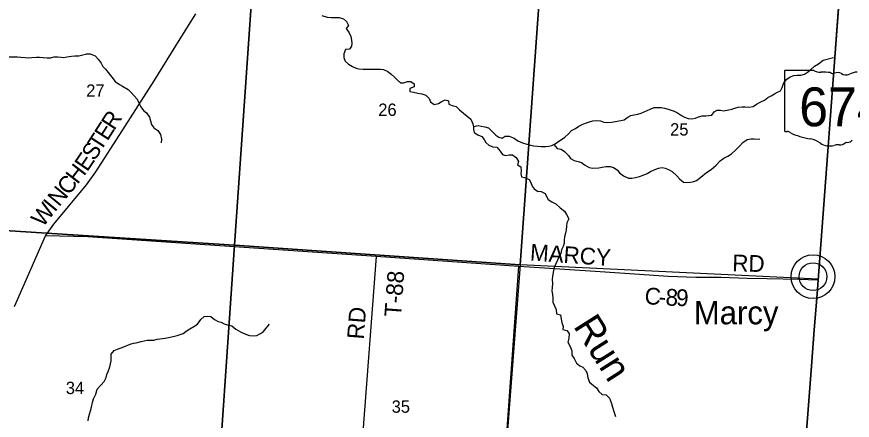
# Model space of a CAD drawing. Extents: x 1643459 to 2064572, y 425441 to 780708.
# Drawn here: x 1861831 to 1876810, y 635591 to 642816 of the extents above; entities that cross this region are included whole.
import ezdxf

# ---------------------------------------------------------------- set-up
doc = ezdxf.new("R2010")
doc.units = 0
for name, color, linetype in [('GE_P_Alignment_100_Curve_Data', 7, 'Continuous'), ('GM_X_Adjacent_County', 7, 'Continuous'), ('GM_X_City_Street', 7, 'Continuous'), ('GM_X_Interchange_Ramps', 7, 'Continuous'), ('GM_X_Interstate_Route', 7, 'Continuous'), ('GM_X_Major_River', 7, 'Continuous'), ('GM_X_Major_River_Text', 7, 'Continuous'), ('GM_X_Minor_Lake', 7, 'Continuous'), ('GM_X_Minor_River', 7, 'Continuous'), ('GM_X_Rail_Line', 7, 'Continuous'), ('GM_X_Section_Text', 7, 'Continuous'), ('GM_X_State_Route', 7, 'Continuous'), ('GM_X_Township_ROW', 7, 'Continuous'), ('GM_X_US_Route', 7, 'Continuous'), ('PM_P_Cells', 7, 'Continuous'), ('RD_X_Text', 7, 'Continuous'), ('ST_Details', 7, 'Continuous')]:
    doc.layers.add(name, color=color, linetype=linetype)

msp = doc.modelspace()

# ---------------------------------------------------------------- linework, layer by layer
at = {"layer": 'GE_P_Alignment_100_Curve_Data'}
for radius in [393, 249]:
    msp.add_circle((1876106, 638163), radius, dxfattribs=at)
at = {"layer": 'GM_X_City_Street'}
msp.add_lwpolyline([(1848544, 655971), (1856164, 655463), (1856984, 655410), (1858836, 655268), (1861474, 655088), (1864124, 654894), (1869398, 654514), (1872712, 654264), (1877380, 653888), (1876989, 648600), (1876786, 645937), (1876603, 643550), (1876584, 643285), (1876198, 638099), (1876186, 637930), (1876148, 637489), (1876124, 637211), (1876079, 636557), (1875883, 633996)], dxfattribs=at)
at = {"layer": 'GM_X_Interstate_Route'}
msp.add_lwpolyline([(1875883, 633996), (1876079, 636557), (1876124, 637211), (1876148, 637489), (1876186, 637930), (1876198, 638099), (1876584, 643285), (1876603, 643550), (1876786, 645937), (1876989, 648600), (1877380, 653888), (1872712, 654264), (1869398, 654514), (1864124, 654894), (1861474, 655088), (1858836, 655268), (1856984, 655410), (1856164, 655463), (1848544, 655971)], dxfattribs=at)
at = {"layer": 'GM_X_Major_River_Text'}
for points in [[(1868276, 638521), (1868031, 635303)], [(1870078, 633099), (1870368, 633077), (1870423, 633094), (1870463, 633142), (1870466, 633278), (1870833, 638346)]]:
    msp.add_lwpolyline(points, dxfattribs=at)
at = {"layer": 'GM_X_Minor_Lake'}
for points in [[(1861793, 637627), (1862346, 638894), (1862498, 639100), (1863080, 639808), (1863250, 640042), (1863774, 640855), (1864296, 641670), (1864762, 642421), (1865042, 642867)], [(1876198, 638099), (1875850, 638114), (1875284, 638121), (1874927, 638132), (1874451, 638147), (1874003, 638150), (1873510, 638163), (1872994, 638203), (1872203, 638255), (1871201, 638321), (1870833, 638346), (1868276, 638521), (1863105, 638874), (1862346, 638894)]]:
    msp.add_lwpolyline(points, dxfattribs=at)
at = {"layer": 'GM_X_Minor_River'}
msp.add_lwpolyline([(1877984, 661828), (1877958, 661450), (1877649, 657393), (1877591, 656580), (1877433, 654641), (1877380, 653888), (1876989, 648600), (1876786, 645937), (1876603, 643550), (1876584, 643285), (1876198, 638099), (1876186, 637930), (1876148, 637489), (1876124, 637211), (1876079, 636557), (1875883, 633996)], dxfattribs=at)
at = {"layer": 'GM_X_Rail_Line'}
msp.add_line((1876106, 638163), (1876106, 638163), dxfattribs=at)
at = {"layer": 'GM_X_State_Route'}
for points in [[(1860754, 644400), (1866108, 644055), (1865736, 638726), (1860397, 639067)], [(1866108, 644055), (1871239, 643693), (1870857, 638372), (1865736, 638726)], [(1871239, 643693), (1876583, 643311), (1876199, 638119), (1870857, 638372)], [(1860397, 639067), (1865736, 638726), (1865372, 633428), (1864436, 633485), (1860034, 633727)], [(1865736, 638726), (1870857, 638372), (1870449, 633068), (1870103, 633093), (1865372, 633428)]]:
    msp.add_lwpolyline(points, close=True, dxfattribs=at)
at = {"layer": 'GM_X_US_Route'}
for points in [[(1867303, 642839), (1867396, 642809), (1867468, 642802), (1867542, 642804), (1867612, 642800)], [(1867612, 642800), (1867690, 642779), (1867743, 642731), (1867779, 642659), (1867739, 642607), (1867792, 642531), (1867820, 642464), (1867834, 642396), (1867837, 642342), (1867831, 642290), (1867795, 642238), (1867727, 642227), (1867693, 642155), (1867696, 642088), (1867722, 642022), (1867778, 641968), (1867850, 641924), (1867915, 641897), (1867967, 641885), (1868043, 641877), (1868101, 641876), (1868179, 641880), (1868261, 641878), (1868353, 641879), (1868405, 641873), (1868486, 641835), (1868546, 641788), (1868602, 641736), (1868649, 641686), (1868711, 641635), (1868765, 641631), (1868837, 641659), (1868897, 641659), (1868955, 641614), (1868958, 641564), (1868880, 641534), (1868880, 641480), (1868944, 641468), (1869024, 641450), (1869092, 641435), (1869163, 641411), (1869227, 641355), (1869251, 641294), (1869316, 641246), (1869392, 641264), (1869442, 641292), (1869512, 641327), (1869574, 641311), (1869576, 641253), (1869636, 641229), (1869712, 641210), (1869767, 641152), (1869839, 641090), (1869907, 641035), (1869974, 640985), (1870006, 640901), (1870018, 640848), (1870021, 640796), (1870033, 640744), (1870099, 640704), (1870171, 640670), (1870212, 640617), (1870242, 640563), (1870296, 640515), (1870369, 640486), (1870437, 640478), (1870497, 640412), (1870539, 640351), (1870594, 640331), (1870662, 640341), (1870722, 640341), (1870782, 640298), (1870824, 640226), (1870809, 640166), (1870867, 640126), (1870873, 640058), (1870870, 640008), (1870880, 639949), (1870934, 639935), (1871018, 639903), (1871050, 639851), (1871069, 639784), (1871105, 639732), (1871165, 639696), (1871233, 639687), (1871302, 639651), (1871330, 639595), (1871360, 639543), (1871425, 639500), (1871497, 639464), (1871575, 639392), (1871654, 639333), (1871688, 639273), (1871730, 639199), (1871693, 639125), (1871687, 639067), (1871683, 638999), (1871670, 638943), (1871652, 638878), (1871648, 638818), (1871646, 638762)], [(1861639, 642100), (1861845, 642099), (1861903, 642095), (1861981, 642084), (1862043, 642078), (1862101, 642084), (1862186, 642092), (1862242, 642093), (1862306, 642085), (1862378, 642079), (1862438, 642081), (1862504, 642098), (1862566, 642100), (1862626, 642094), (1862678, 642088), (1862732, 642096), (1862815, 642111), (1862875, 642115), (1862947, 642115), (1863087, 642155)], [(1863079, 642155), (1863151, 642153), (1863235, 642118), (1863292, 642056), (1863346, 641984), (1863378, 641925), (1863423, 641875), (1863495, 641791), (1863537, 641736), (1863598, 641658), (1863674, 641604), (1863728, 641573), (1863831, 641513), (1863889, 641455), (1863938, 641400), (1863992, 641338), (1864018, 641272), (1864055, 641203), (1864105, 641135), (1864159, 641093), (1864214, 641018), (1864232, 640950), (1864248, 640888), (1864289, 640826), (1864363, 640777), (1864407, 640707), (1864424, 640627), (1864420, 640561)], [(1870017, 640850), (1870104, 640866), (1870155, 640858), (1870223, 640848), (1870287, 640827), (1870349, 640765), (1870420, 640696), (1870472, 640658), (1870534, 640644), (1870586, 640678), (1870660, 640679), (1870746, 640643), (1870813, 640595), (1870899, 640556), (1870973, 640536), (1871043, 640515), (1871102, 640503), (1871170, 640497), (1871230, 640491), (1871314, 640494), (1871370, 640498), (1871426, 640512), (1871482, 640542), (1871550, 640587), (1871600, 640619), (1871656, 640659), (1871725, 640719), (1871779, 640779), (1871847, 640818), (1871911, 640856), (1871969, 640888), (1872025, 640912), (1872099, 640937), (1872161, 640951), (1872227, 640959), (1872295, 640950), (1872359, 640928), (1872413, 640920), (1872491, 640930), (1872596, 640947), (1872660, 640957), (1872720, 640973), (1872787, 641016), (1872843, 641046), (1872903, 641062), (1872967, 641072), (1873025, 641089), (1873077, 641113), (1873133, 641137), (1873187, 641163), (1873259, 641189), (1873329, 641194), (1873383, 641192), (1873444, 641180), (1873508, 641163), (1873564, 641145), (1873618, 641125), (1873678, 641093), (1873749, 641048), (1873805, 641020), (1873871, 640996), (1873935, 640991), (1874001, 641001), (1874053, 641023), (1874117, 641039), (1874183, 641044), (1874239, 641046), (1874293, 641056), (1874337, 641116), (1874389, 641145), (1874447, 641141), (1874501, 641131), (1874597, 641149), (1874649, 641162), (1874707, 641182), (1874765, 641196), (1874837, 641204), (1874892, 641201), (1874954, 641199), (1875032, 641207), (1875096, 641252), (1875173, 641290), (1875239, 641324), (1875299, 641368), (1875353, 641400), (1875417, 641437), (1875469, 641465), (1875523, 641489), (1875553, 641549), (1875582, 641633), (1875638, 641699), (1875698, 641740), (1875760, 641764), (1875820, 641772), (1875886, 641772), (1875954, 641791), (1876006, 641821), (1876060, 641867), (1876130, 641929), (1876202, 641975), (1876286, 642040)], [(1876286, 642040), (1876475, 642085)], [(1871462, 640531), (1871522, 640459), (1871590, 640445), (1871651, 640403), (1871723, 640332), (1871759, 640280), (1871824, 640242), (1871894, 640225), (1871954, 640205), (1872012, 640165), (1872091, 640118), (1872161, 640106), (1872265, 640111), (1872325, 640121), (1872391, 640133), (1872471, 640135), (1872531, 640116), (1872594, 640074), (1872636, 640024), (1872710, 639969), (1872797, 639927), (1872861, 639925), (1872923, 639936), (1872993, 639954), (1873063, 639980), (1873133, 640007), (1873191, 640047), (1873256, 640077), (1873336, 640107), (1873400, 640114), (1873457, 640106), (1873513, 640082), (1873581, 640048), (1873662, 639967), (1873714, 639913), (1873784, 639856), (1873844, 639848), (1873910, 639856), (1873968, 639866), (1874018, 639887), (1874096, 639945), (1874198, 640027), (1874278, 640082), (1874364, 640150), (1874443, 640234), (1874509, 640284), (1874577, 640318), (1874643, 640361), (1874723, 640435), (1874793, 640503), (1874850, 640563), (1874924, 640618), (1875000, 640630), (1875052, 640630), (1875151, 640625)], [(1871646, 638762), (1871627, 638704), (1871597, 638642), (1871583, 638580), (1871555, 638526), (1871528, 638456), (1871490, 638381), (1871468, 638329), (1871452, 638273), (1871437, 638170), (1871433, 638114), (1871435, 638040), (1871430, 637968), (1871426, 637906), (1871434, 637842), (1871441, 637780), (1871443, 637704), (1871502, 637577)], [(1871502, 637577), (1871509, 637494), (1871579, 637476), (1871591, 637403), (1871604, 637339), (1871625, 637267), (1871623, 637216), (1871691, 637196), (1871736, 637143), (1871731, 637059), (1871709, 636989), (1871752, 636914), (1871783, 636832), (1871781, 636758), (1871826, 636695), (1871869, 636616), (1871927, 636564), (1871978, 636539), (1872034, 636482), (1872057, 636430), (1872067, 636352), (1872102, 636275), (1872173, 636214), (1872225, 636172), (1872266, 636107), (1872328, 636052), (1872398, 636048), (1872455, 635985), (1872492, 635894), (1872514, 635828), (1872539, 635728), (1872568, 635659)], [(1863112, 635583), (1863120, 635635), (1863135, 635699), (1863157, 635761), (1863174, 635827), (1863191, 635911), (1863207, 635977), (1863248, 636061), (1863275, 636145), (1863338, 636222), (1863398, 636284), (1863433, 636358), (1863449, 636410), (1863468, 636466), (1863499, 636546), (1863513, 636602), (1863522, 636656), (1863522, 636718), (1863527, 636772), (1863581, 636842), (1863640, 636865), (1863754, 636908), (1863864, 636955), (1863922, 636971), (1863975, 636978), (1864065, 637000), (1864119, 637013), (1864169, 637023), (1864239, 637026), (1864289, 637028), (1864347, 637043), (1864495, 637062), (1864555, 637071), (1864639, 637092), (1864708, 637110), (1864762, 637127), (1864816, 637145), (1864886, 637196), (1864937, 637230), (1865007, 637270), (1865071, 637313), (1865132, 637397), (1865193, 637450), (1865259, 637456), (1865313, 637451), (1865378, 637394), (1865440, 637358), (1865494, 637345)], [(1865494, 637345), (1865553, 637316), (1865611, 637302), (1865687, 637279), (1865758, 637222), (1865842, 637173), (1865930, 637134), (1866005, 637108), (1866075, 637103), (1866135, 637108), (1866202, 637144), (1866254, 637181), (1866302, 637239), (1866365, 637313)]]:
    msp.add_lwpolyline(points, dxfattribs=at)
at = {"layer": 'RD_X_Text'}
msp.add_lwpolyline([(1875414, 627656), (1875577, 629933), (1875803, 632662), (1875883, 633996), (1876079, 636557), (1876124, 637211), (1876148, 637489), (1876186, 637930), (1876198, 638099), (1876584, 643285), (1876603, 643550), (1876786, 645937), (1876989, 648600), (1877380, 653888)], dxfattribs=at)
at = {"layer": 'ST_Details'}
for p, q in [((1876119, 641855), (1875610, 641855)), ((1875593, 641837), (1875593, 640780))]:
    msp.add_line(p, q, dxfattribs=at)
for centre, major_axis, start_param, end_param in [((1875613, 641839), (20.2, 0), 1.712693, 3.28349), ((1876241, 641978), (196, 0), 4.042523, 4.731795), ((1876306, 641262), (702, 0), 1.404758, 1.657858), ((1876465, 641844), (56.4, 0), 3.836095, 5.185415), ((1876548, 641722), (117, 0), 0.950623, 2.079405), ((1876699, 641890), (141, 0), 4.081561, 5.145723), ((1876948, 641532), (371, 0), 1.699011, 2.107814), ((1875613, 640778), (20.3, 0), 3.00124, 4.508301), ((1875616, 640886), (155, 0), 4.665946, 4.897461), ((1875648, 640719), (56, 0), 0.519207, 1.627899), ((1876354, 641668), (1333, 0), 4.195997, 4.488961), ((1875957, 640305), (417, 0), 0.823519, 1.323587), ((1876408, 640714), (265, 0), 4.026481, 4.996735), ((1876561, 640349), (217, 0), 1.495662, 1.94098), ((1876580, 640635), (141, 0), 4.691044, 5.507374), ((1876708, 640532), (39.7, 0), 1.147584, 2.315152), ((1876691, 640678), (149, 0), 4.937069, 5.64225)]:
    msp.add_ellipse(centre, major_axis=major_axis, ratio=0.8, start_param=start_param, end_param=end_param, dxfattribs=at)

# ---------------------------------------------------------------- texts
at = {"layer": 'GM_X_Adjacent_County'}
for s, p in [('27', (1863077, 641384)), ('26', (1868313, 641041)), ('25', (1873545, 640689)), ('34', (1862712, 636060)), ('35', (1868553, 635726))]:
    msp.add_text(s, height=221, rotation=0, dxfattribs=at).set_placement(p)
at = {"layer": 'GM_X_Interchange_Ramps'}
msp.add_text('Run', height=500, rotation=302.3462, dxfattribs=at).set_placement((1871799, 637277))
at = {"layer": 'GM_X_Major_River'}
for s, rotation, p in [('T-88', 85.7633, (1868720, 637434)), ('RD', 85.564, (1868052, 637032))]:
    msp.add_text(s, height=300, rotation=rotation, dxfattribs=at).set_placement(p)
at = {"layer": 'GM_X_Section_Text'}
for s, rotation, p in [('R', 57.2214, (1863578, 640768)), ('E', 57.2228, (1863456, 640579)), ('T', 57.2219, (1863335, 640390)), ('S', 57.1313, (1863225, 640220)), ('E', 55.6935, (1863094, 640028)), ('H', 52.3763, (1862922, 639803)), ('C', 50.7595, (1862760, 639605)), ('N', 50.6552, (1862592, 639401)), ('W', 52.0151, (1862301, 639033)), ('I', 50.7391, (1862514, 639305)), ('MARCY', 356.0744, (1871026, 638452)), ('RD', 358.5196, (1874656, 638259)), ('C', 355.6243, (1873079, 637674)), ('8', 357.387, (1873458, 637647)), ('9', 358.4237, (1873649, 637639)), ('-', 356.4391, (1873330, 637655))]:
    msp.add_text(s, height=300, rotation=rotation, dxfattribs=at).set_placement(p)
at = {"layer": 'GM_X_Township_ROW'}
msp.add_text('Marcy', height=417, rotation=0, dxfattribs=at).set_placement((1873969, 637309))
at = {"layer": 'PM_P_Cells'}
msp.add_text('674', height=1, rotation=0, dxfattribs=at).set_placement((1876090, 641165))
for s in ['s', 'r']:
    msp.add_text(s, height=1, dxfattribs=at).set_placement((1876443, 641238))
at = {"layer": 'ST_Details'}
msp.add_text('674', height=696.1, dxfattribs=at).set_placement((1875858, 640855))

doc.saveas('drawing.dxf')
